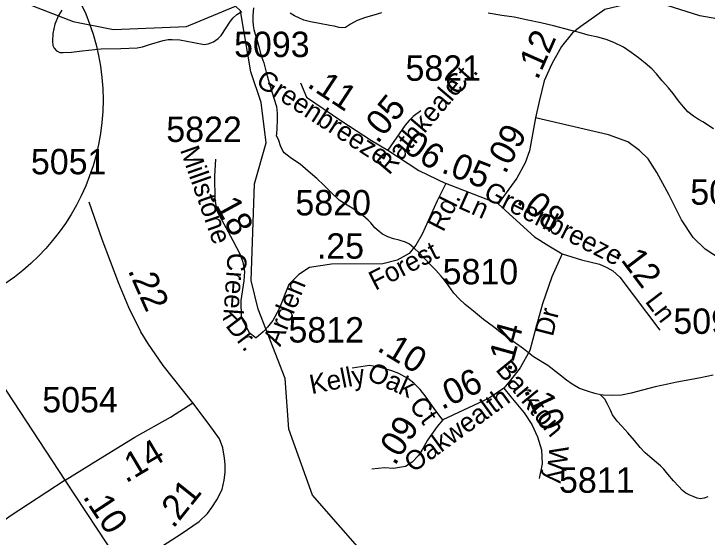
# Model space of a CAD drawing. Extents: x 2001466 to 2224147, y 644118 to 847247.
# Drawn here: x 2059578 to 2062991, y 686536 to 689110 of the extents above; entities that cross this region are included whole.
import ezdxf

# ---------------------------------------------------------------- set-up
doc = ezdxf.new("R2010")
doc.units = 0
for name, color, linetype in [('Exist Hydrographic Creek Single Shore', 7, 'Continuous'), ('Exist Hydrographic Misc Water Feature', 7, 'Continuous'), ('Exist Road Primary US Ramp 1 Lane  Attributed', 7, 'Continuous'), ('Exist Road Secondary Mileage Hundredths English Label', 7, 'Continuous'), ('Exist Road Secondary Type 51 Attributed', 7, 'Continuous'), ('Exist Road Secondary Type 51 Label', 7, 'Continuous'), ('Exist Road Secondary Type 51 Number Label', 7, 'Continuous')]:
    doc.layers.add(name, color=color, linetype=linetype)

msp = doc.modelspace()

# ---------------------------------------------------------------- linework, layer by layer
at = {"layer": 'Exist Hydrographic Creek Single Shore'}
msp.add_lwpolyline([(2058953, 688895.2), (2059019.8, 688939.8), (2059044, 689063.9), (2059093.9, 689138.4), (2059261, 689187.5), (2059594, 689180.7), (2059869, 689073.4), (2060068.9, 689033.3), (2060426.9, 689048.9), (2060668.9, 689149)], dxfattribs=at)
at = {"layer": 'Exist Hydrographic Misc Water Feature'}
for points in [[(2061723.1, 685974.1), (2061047.8, 686743), (2060930.9, 687066.9), (2060913.9, 687316.5), (2060779.8, 687657.2), (2060746, 687799), (2060762, 688274.4), (2060820, 688476.6), (2060795, 688674), (2060743.9, 688825.9), (2060693.9, 689125.6), (2060668.9, 689149)], [(2060757.4, 689140.8), (2060753.5, 689102.9), (2060753.5, 689074.9), (2060755.4, 689053.1), (2060759.7, 689033), (2060765.4, 689011), (2060773.8, 688985), (2060783.7, 688949.1), (2060793.9, 688909), (2060807.7, 688869.2), (2060820, 688823.1), (2060830.2, 688787.1), (2060844.2, 688739.1), (2060858.1, 688695.2), (2060870.6, 688655.2), (2060874.3, 688621.4), (2060874.5, 688587.2), (2060872.7, 688547.4), (2060870.4, 688519.3), (2060868.8, 688511.1)], [(2059813.6, 689129), (2059797.6, 689103), (2059779.8, 689059.1), (2059769.9, 689013.1), (2059767.9, 688974.9), (2059770.1, 688955.1), (2059776.3, 688941.2), (2059787.8, 688929.3), (2059804, 688921.2), (2059820.2, 688921.2), (2059862.2, 688921.3), (2059914.1, 688929.2), (2060008.2, 688937.7), (2060104.1, 688939.7), (2060183.9, 688943.9), (2060210.2, 688948), (2060245.6, 688960.1), (2060311.9, 688980), (2060337.7, 688984.2), (2060357.6, 688984.1), (2060395.5, 688982.3), (2060463.8, 688970.4), (2060513.8, 688960.3), (2060533.7, 688962.6), (2060559.8, 688972.5), (2060583.6, 688988.7), (2060597.7, 689004.4), (2060643.4, 689074.6), (2060657.6, 689090.6), (2060675.6, 689106.6), (2060699.6, 689122.8)], [(2061387.4, 689116.3), (2061349.2, 689103.9), (2061309.4, 689092), (2061267.4, 689077.7), (2061235.6, 689059.8), (2061209.6, 689043.9), (2061197.3, 689041.7), (2061179.4, 689043.6), (2061155.2, 689049.7), (2061133.5, 689053.8), (2061081.6, 689063.7), (2061037.3, 689071.6), (2061005.6, 689079.3), (2060983.8, 689089.5), (2060959.4, 689101.3), (2060937.7, 689113.1)], [(2063022, 688545.2), (2062970, 688579.1), (2062948.2, 688591.3), (2062924, 688607.1), (2062895.7, 688628.9), (2062874, 688652.9), (2062850, 688682.9), (2062824.2, 688718.8), (2062800, 688746.8), (2062769.8, 688780.6), (2062741.9, 688814.9), (2062717.7, 688840.8), (2062685.3, 688868.4), (2062653.6, 688894.4), (2062617.5, 688920.5), (2062579.3, 688946.5), (2062531.6, 688970.4), (2062493.4, 688984.3), (2062453.4, 688996.1), (2062405.2, 689006.2), (2062361.4, 689018.2), (2062321.4, 689027.9), (2062233.6, 689051.7), (2062171.3, 689065.6), (2062107.3, 689079.4), (2062041.1, 689093.5), (2061979.3, 689103.2), (2061913.5, 689113.2)], [(2062466.6, 687236.6), (2062438.7, 687242.5), (2062406.7, 687252.6), (2062362.6, 687268.2), (2062326.3, 687288.2), (2062298.6, 687308.3), (2062258.4, 687339.9), (2062206.5, 687379.8), (2062136.4, 687423.7), (2062086.2, 687461.8), (2062012.4, 687515.5), (2061978.5, 687539.3), (2061938.3, 687571.4), (2061890.4, 687607.5), (2061840.1, 687647.1), (2061799.7, 687681.2), (2061769.6, 687708.9), (2061744.2, 687737.1), (2061720.2, 687769.1), (2061697.8, 687800.9), (2061682, 687820.8), (2061655.6, 687849.1), (2061629.3, 687875), (2061599.8, 687906.6), (2061571.7, 687936.9), (2061549.4, 687956.5), (2061525.6, 687976.7), (2061505.5, 687986.6), (2061475.3, 687996.5), (2061447.2, 688004.4), (2061419.1, 688014.3), (2061393.1, 688026.4), (2061375.5, 688040.4), (2061355.6, 688058.1), (2061335.3, 688082.2), (2061321.5, 688096), (2061295.5, 688118.2), (2061251, 688150.1), (2061219, 688170), (2061179.2, 688193.9), (2061139.3, 688231.6), (2061103.2, 688267.9), (2061068.9, 688299.8), (2061026.9, 688337.4), (2060986.9, 688371.5), (2060944.9, 688399.4), (2060922.9, 688415.3), (2060908.8, 688427.2), (2060901, 688439.3), (2060890.5, 688461.1), (2060882.5, 688487.1), (2060874.5, 688505.3), (2060868.8, 688511.1)], [(2063020.4, 687333.6), (2062958.1, 687319.5), (2062906.2, 687309.5), (2062842.4, 687299.3), (2062796.7, 687289.2), (2062734.8, 687275), (2062672.6, 687258.9), (2062616.7, 687244.7), (2062568.7, 687234.9), (2062520.7, 687232.8), (2062478.4, 687234.4), (2062466.6, 687236.6)], [(2062993.5, 686733.7), (2062975.5, 686727.5), (2062957.2, 686725.4), (2062941.5, 686727.4), (2062921.6, 686735.6), (2062905.4, 686743.4), (2062885.5, 686753.3), (2062869.5, 686765.4), (2062849.4, 686787.6), (2062825.4, 686813.5), (2062797.5, 686845.3), (2062777, 686871.1), (2062761, 686887.3), (2062741.1, 686902.9), (2062709.3, 686930.9), (2062684.9, 686951.2), (2062661.4, 686977.1), (2062632.8, 687011), (2062601.1, 687048.7), (2062570.9, 687082.8), (2062548.6, 687106.9), (2062524.6, 687138.6), (2062514.7, 687160.8), (2062498.7, 687192.8), (2062486.6, 687214.5), (2062466.6, 687236.6)]]:
    msp.add_lwpolyline(points, dxfattribs=at)
at = {"layer": 'Exist Road Primary US Ramp 1 Lane  Attributed'}
msp.add_circle((2058929.6, 688686.9), 1087.2, dxfattribs=at)
at = {"layer": 'Exist Road Secondary Type 51 Attributed'}
for points in [[(2063642.3, 689406), (2063574.9, 689293.1), (2063478.6, 689198.3), (2063365, 689127.3), (2063237.2, 689086.2), (2063095.1, 689076.8), (2062954.7, 689100.4), (2062794.1, 689151), (2062684.5, 689164.4), (2062584.3, 689154.1), (2062486.8, 689132)], [(2062486.8, 689132), (2062368.5, 689048.4), (2062327.5, 689016.9), (2062273.9, 688950.6), (2062226.6, 688865.4), (2062188.8, 688780.3), (2062163.5, 688679.3), (2062145.7, 688598.9)], [(2059829.6, 686816.6), (2059479.3, 687349.5), (2059348.4, 687543.8), (2059252.1, 687698.5), (2059190.6, 687880.1), (2059140.1, 688147.7), (2059053.3, 688422.5), (2058995.5, 688579.5), (2058927.7, 688678.6), (2058843, 688772.7)], [(2060988.1, 688771), (2061018.3, 688700.5), (2061187.7, 688586.4), (2061338.6, 688487.4), (2061419.1, 688440.4)], [(2061581.8, 688633.4), (2061543.2, 688604.8), (2061523.1, 688586.4), (2061503.9, 688562.6), (2061419.1, 688440.4)], [(2062145.7, 688598.9), (2062116.2, 688437), (2062094.2, 688377.1), (2062053.2, 688301.4), (2061961.8, 688175.2)], [(2064431.7, 687898.2), (2063630.2, 687849.6), (2063319.5, 687851.2), (2063198.8, 687855), (2063132.6, 687870.6), (2063066.4, 687897.9), (2062980.8, 687952.4), (2062922.4, 688010.9), (2062864, 688096.6), (2062801.7, 688221.2), (2062743.3, 688330.3), (2062700.5, 688396.5), (2062657.7, 688437.8), (2062599.7, 688480.5), (2062505.8, 688514.6), (2062145.7, 688598.9)], [(2061419.1, 688440.4), (2061571.8, 688339.7), (2061704.3, 688275.9)], [(2060570.3, 688395), (2060565, 688311.8), (2060566.3, 688196.4), (2060577.7, 688140.7), (2060656.5, 687995.4), (2060692, 687926.3), (2060705.4, 687888.1), (2060712.8, 687843.8), (2060710.5, 687796.5), (2060695.7, 687699.9), (2060696.4, 687616), (2060735.3, 687542.2), (2060770.1, 687516.1)], [(2061704.3, 688275.9), (2061662.3, 688190.3), (2061588.5, 688025.9), (2061556.7, 687972.2), (2061523.1, 687931.9), (2061464.4, 687898.3), (2061394, 687879.9), (2061141, 687879.7), (2061032.7, 687862.6), (2060980.4, 687829), (2060932.1, 687779.4), (2060884.5, 687659.3), (2060852.6, 687601.9), (2060825.8, 687569.1), (2060804.3, 687546.2), (2060770.1, 687516.1)], [(2061961.8, 688175.2), (2061704.3, 688275.9)], [(2060458.4, 687196.7), (2060312.9, 687380.2), (2060236.9, 687490.7), (2060202.5, 687546.5), (2060143.7, 687665.9), (2060093.9, 687784.7), (2060013.1, 688000.9), (2059949, 688183.8)], [(2061961.8, 688175.2), (2062141.5, 688014.3), (2062211.1, 687969.5), (2062277.1, 687929.4)], [(2062277.1, 687929.4), (2062226.8, 687816.8), (2062180.6, 687683.4), (2062148.1, 687565.5), (2062117.5, 687454.9), (2062070, 687369.6), (2062023.1, 687308.4), (2061989.6, 687268.7)], [(2062277.1, 687929.4), (2062371.8, 687899.6), (2062460.8, 687879.5), (2062496.4, 687862.3), (2062527, 687847), (2062561.4, 687814.5), (2062758.4, 687554.4)], [(2061690.1, 687113.4), (2061675.5, 687131.6), (2061647.6, 687169.7), (2061607.9, 687224.9), (2061577.6, 687262.8), (2061546.2, 687294.2), (2061517, 687315.8), (2061473.7, 687341.8), (2061439.1, 687353.7), (2061382.8, 687370), (2061328.8, 687380.8), (2061243.3, 687367.8)], [(2061989.6, 687268.7), (2061917.4, 687220.5), (2061690.1, 687113.4)], [(2061989.6, 687268.7), (2062024.3, 687227.1), (2062089.2, 687147), (2062127.1, 687090.7), (2062155.2, 687030.1), (2062175.8, 686966.2), (2062179.3, 686897.5), (2062164.4, 686824.5)], [(2059829.6, 686816.6), (2059993.8, 686917.3), (2060172.9, 687028.8), (2060348, 687127.2), (2060458.4, 687196.7)], [(2060123, 686374.3), (2060221.8, 686438.6), (2060309.9, 686493.1), (2060400.7, 686552.7), (2060489.8, 686612.8), (2060530.2, 686653.2), (2060551.6, 686681.7), (2060576.5, 686719.7), (2060602.6, 686770.8), (2060613.3, 686816), (2060618.1, 686854), (2060618.1, 686893.2), (2060614.5, 686924.1), (2060606.2, 686976.3), (2060590.7, 687019.1), (2060539.7, 687090.3), (2060458.4, 687196.7)], [(2061690.1, 687113.4), (2061661.9, 687081), (2061613.8, 687012.8), (2061590, 686969.5), (2061569.5, 686937), (2061539.2, 686904.5), (2061505.6, 686884), (2061447.2, 686874.2), (2061401.8, 686877.5), (2061340.1, 686869.9)], [(2059829.6, 686816.6), (2059559.8, 686639), (2059465.1, 686572.7), (2059376.8, 686492.1), (2059266.3, 686351.6), (2059157.5, 686264.8), (2059078.6, 686229.2), (2058961.8, 686197.7), (2058849.8, 686177.1), (2058622.5, 686091.9), (2058354.3, 685987.6), (2058050.6, 685873.2)], [(2060123, 686374.3), (2060036.3, 686503.2), (2059829.6, 686816.6)]]:
    msp.add_lwpolyline(points, dxfattribs=at)

# ---------------------------------------------------------------- texts
at = {"layer": 'Exist Road Secondary Mileage Hundredths English Label'}
for s, rotation, p in [('.12', 66.0511, (2062156.1, 688781.4)), ('.11', 326.7391, (2061016.7, 688754.5)), ('.05', 51.0509, (2061367.8, 688467)), ('.09', 61.5728, (2061996.4, 688318)), ('.06', 326.5877, (2061447.9, 688465.3)), ('.05', 338.6304, (2061676.9, 688332)), ('.08', 318.161, (2062047.9, 688185.9)), ('.18', 298.4772, (2060543, 688210.8)), ('.25', 0.0381, (2061069.3, 687905.9)), ('.12', 307.1539, (2062534.6, 687936.7)), ('.22', 294.0472, (2060137.2, 687848.4)), ('.14', 74.5651, (2062023.2, 687346.3)), ('.10', 328.9461, (2061360.7, 687456.4)), ('.06', 25.2269, (2061684.9, 687160.9)), ('.10', 294.8937, (2062086.5, 687259.5)), ('.09', 57.6664, (2061453.3, 686883.7)), ('.14', 30.7784, (2060129.4, 686799.7)), ('.21', 51.3575, (2060362.4, 686574.9)), ('.10', 303.4043, (2059914.1, 686734.8))]:
    msp.add_text(s, height=125, rotation=rotation, dxfattribs=at).set_placement(p)
at = {"layer": 'Exist Road Secondary Type 51 Label'}
for s, rotation, p in [('Ct.', 48.3178, (2061760.8, 688704.2)), ('Greenbreeze', 327.212, (2060763.1, 688763.2)), ('Rathkeale', 49.657, (2061424.8, 688314.2)), ('Millstone', 289.4212, (2060394.7, 688441.6)), ('Greenbreeze', 332.91, (2061884, 688206.4)), ('Ln', 335.9903, (2061759.5, 688157)), ('Rd.', 63.0399, (2061691.5, 688033.2)), ('Forest', 27.1631, (2061356.7, 687747.5)), ('Creek', 266.0194, (2060631, 687937.6)), ('Arden', 67.8484, (2060889.3, 687470)), ('Ln', 307.2827, (2062681.9, 687695.2)), ('Dr', 75.6719, (2062230.6, 687519.3)), ('Dr.', 307.2827, (2060616.5, 687576.3)), ('Barkton', 309.3806, (2061945.8, 687359.1)), ('Kelly', 11.3047, (2061043.4, 687239)), ('Oak', 336.0565, (2061309.8, 687313.9)), ('Oakwealth', 36.0834, (2061543.8, 686850.6)), ('Ct', 307.1446, (2061519.4, 687183.5)), ('Wy', 263.8561, (2062215.9, 686989.3))]:
    msp.add_text(s, height=95, rotation=rotation, dxfattribs=at).set_placement(p)
at = {"layer": 'Exist Road Secondary Type 51 Number Label'}
for s, p in [('5093', (2060661.9, 688897.9)), ('5821', (2061505.8, 688781.1)), ('5822', (2060328.2, 688480.3)), ('5051', (2059661.5, 688321.1)), ('5036', (2062907.8, 688171.5)), ('5820', (2060963.7, 688118.9)), ('5810', (2061688.7, 687779.8)), ('5093', (2062824.5, 687536.1)), ('5812', (2060929.6, 687493.5)), ('5054', (2059717.6, 687150)), ('5811', (2062261.6, 686754.4))]:
    msp.add_text(s, height=125, dxfattribs=at).set_placement(p)

doc.saveas('drawing.dxf')
